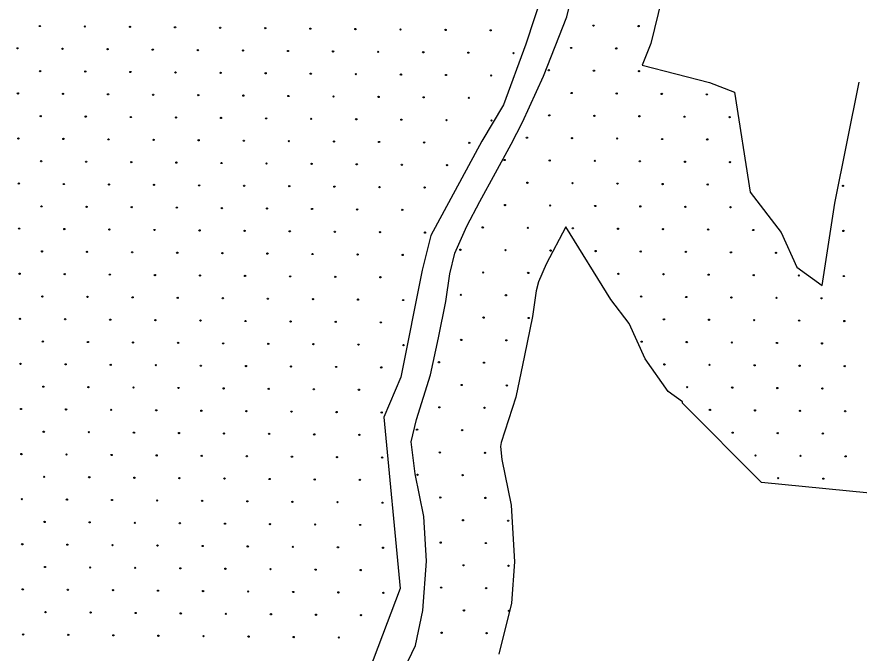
# Model space of a CAD drawing. Extents: x 1612280 to 1883141, y 560852 to 780851.
# Drawn here: x 1707691 to 1714875, y 631475 to 636902 of the extents above; entities that cross this region are included whole.
import ezdxf

# ---------------------------------------------------------------- set-up
doc = ezdxf.new("R2010")
doc.units = 0
doc.layers.add('DESIGN - EROSION CONTROL - Devices', color=7, linetype='Continuous')
doc.layers.add('DESIGN - SCRATCH - User 1', color=7, linetype='Continuous')

msp = doc.modelspace()

# ---------------------------------------------------------------- linework, layer by layer
at = {"layer": 'DESIGN - EROSION CONTROL - Devices'}
for centre in [(1707886.8, 636824.2), (1707886.8, 636824.2), (1708271.3, 636820.5), (1708271.3, 636820.5), (1708655.9, 636816.8), (1708655.9, 636816.8), (1709040.4, 636813), (1709040.4, 636813), (1709425, 636809.3), (1709425, 636809.3), (1709809.5, 636805.6), (1709809.5, 636805.6), (1710194.1, 636801.8), (1710194.1, 636801.8), (1710578.7, 636798.1), (1710578.7, 636798.1), (1710963.2, 636794.4), (1710963.2, 636794.4), (1711347.8, 636790.6), (1711347.8, 636790.6), (1711732.3, 636786.9), (1711732.3, 636786.9), (1712609, 636827.4), (1712609, 636827.4), (1712993.6, 636823.7), (1712993.6, 636823.7), (1707696.4, 636633.8), (1707696.4, 636633.8), (1708080.9, 636630.1), (1708080.9, 636630.1), (1712418.6, 636637), (1712418.6, 636637), (1712803.2, 636633.3), (1712803.2, 636633.3), (1708465.5, 636626.4), (1708465.5, 636626.4), (1708850, 636622.6), (1708850, 636622.6), (1709234.6, 636618.9), (1709234.6, 636618.9), (1709619.1, 636615.2), (1709619.1, 636615.2), (1710003.7, 636611.4), (1710003.7, 636611.4), (1710388.2, 636607.7), (1710388.2, 636607.7), (1710772.8, 636604), (1710772.8, 636604), (1711157.4, 636600.2), (1711157.4, 636600.2), (1711541.9, 636596.5), (1711541.9, 636596.5), (1711926.5, 636592.8), (1711926.5, 636592.8), (1707890.5, 636439.7), (1707890.5, 636439.7), (1708275.1, 636436), (1708275.1, 636436), (1708659.6, 636432.2), (1708659.6, 636432.2), (1709044.2, 636428.5), (1709044.2, 636428.5), (1709428.7, 636424.8), (1709428.7, 636424.8), (1709813.3, 636421), (1709813.3, 636421), (1710197.8, 636417.3), (1710197.8, 636417.3), (1710582.4, 636413.6), (1710582.4, 636413.6), (1712228.2, 636446.6), (1712228.2, 636446.6), (1712612.8, 636442.9), (1712612.8, 636442.9), (1712997.3, 636439.1), (1712997.3, 636439.1), (1710966.9, 636409.8), (1710966.9, 636409.8), (1711351.5, 636406.1), (1711351.5, 636406.1), (1711736, 636402.4), (1711736, 636402.4), (1707700.1, 636249.3), (1707700.1, 636249.3), (1708084.7, 636245.5), (1708084.7, 636245.5), (1708469.2, 636241.8), (1708469.2, 636241.8), (1708853.8, 636238.1), (1708853.8, 636238.1), (1709238.3, 636234.3), (1709238.3, 636234.3), (1709622.9, 636230.6), (1709622.9, 636230.6), (1710007.4, 636226.9), (1710007.4, 636226.9), (1710392, 636223.1), (1710392, 636223.1), (1710776.5, 636219.4), (1710776.5, 636219.4), (1711161.1, 636215.7), (1711161.1, 636215.7), (1711545.6, 636211.9), (1711545.6, 636211.9), (1712422.3, 636252.4), (1712422.3, 636252.4), (1712806.9, 636248.7), (1712806.9, 636248.7), (1713191.4, 636245), (1713191.4, 636245), (1713576, 636241.2), (1713576, 636241.2), (1707894.3, 636055.1), (1707894.3, 636055.1), (1712231.9, 636062), (1712231.9, 636062), (1712616.5, 636058.3), (1712616.5, 636058.3), (1713001, 636054.6), (1713001, 636054.6), (1708278.8, 636051.4), (1708278.8, 636051.4), (1708663.4, 636047.7), (1708663.4, 636047.7), (1709047.9, 636043.9), (1709047.9, 636043.9), (1709432.5, 636040.2), (1709432.5, 636040.2), (1709817, 636036.5), (1709817, 636036.5), (1710201.6, 636032.7), (1710201.6, 636032.7), (1710586.1, 636029), (1710586.1, 636029), (1710970.7, 636025.3), (1710970.7, 636025.3), (1711355.2, 636021.5), (1711355.2, 636021.5), (1711739.8, 636017.8), (1711739.8, 636017.8), (1713385.6, 636050.8), (1713385.6, 636050.8), (1713770.1, 636047.1), (1713770.1, 636047.1), (1707703.8, 635864.7), (1707703.8, 635864.7), (1708088.4, 635861), (1708088.4, 635861), (1708472.9, 635857.3), (1708472.9, 635857.3), (1708857.5, 635853.5), (1708857.5, 635853.5), (1709242.1, 635849.8), (1709242.1, 635849.8), (1709626.6, 635846.1), (1709626.6, 635846.1), (1710011.2, 635842.3), (1710011.2, 635842.3), (1710395.7, 635838.6), (1710395.7, 635838.6), (1712041.5, 635871.6), (1712041.5, 635871.6), (1712426.1, 635867.9), (1712426.1, 635867.9), (1712810.6, 635864.2), (1712810.6, 635864.2), (1713195.2, 635860.4), (1713195.2, 635860.4), (1713579.7, 635856.7), (1713579.7, 635856.7), (1710780.3, 635834.9), (1710780.3, 635834.9), (1711164.8, 635831.1), (1711164.8, 635831.1), (1711549.4, 635827.4), (1711549.4, 635827.4), (1707898, 635670.6), (1707898, 635670.6), (1708282.5, 635666.8), (1708282.5, 635666.8), (1708667.1, 635663.1), (1708667.1, 635663.1), (1709051.6, 635659.4), (1709051.6, 635659.4), (1709436.2, 635655.6), (1709436.2, 635655.6), (1709820.8, 635651.9), (1709820.8, 635651.9), (1710205.3, 635648.2), (1710205.3, 635648.2), (1710589.9, 635644.4), (1710589.9, 635644.4), (1710974.4, 635640.7), (1710974.4, 635640.7), (1711359, 635637), (1711359, 635637), (1711851.1, 635681.2), (1711851.1, 635681.2), (1712235.7, 635677.5), (1712235.7, 635677.5), (1712620.2, 635673.8), (1712620.2, 635673.8), (1713004.8, 635670), (1713004.8, 635670), (1713389.3, 635666.3), (1713389.3, 635666.3), (1713773.9, 635662.5), (1713773.9, 635662.5), (1707707.6, 635480.2), (1707707.6, 635480.2), (1712045.3, 635487.1), (1712045.3, 635487.1), (1712429.8, 635483.3), (1712429.8, 635483.3), (1712814.4, 635479.6), (1712814.4, 635479.6), (1708092.1, 635476.4), (1708092.1, 635476.4), (1708476.7, 635472.7), (1708476.7, 635472.7), (1708861.2, 635469), (1708861.2, 635469), (1709245.8, 635465.2), (1709245.8, 635465.2), (1709630.3, 635461.5), (1709630.3, 635461.5), (1710014.9, 635457.8), (1710014.9, 635457.8), (1710399.4, 635454), (1710399.4, 635454), (1710784, 635450.3), (1710784, 635450.3), (1711168.6, 635446.6), (1711168.6, 635446.6), (1713198.9, 635475.9), (1713198.9, 635475.9), (1713583.5, 635472.1), (1713583.5, 635472.1), (1714737.1, 635460.9), (1714737.1, 635460.9), (1707901.7, 635286), (1707901.7, 635286), (1708286.3, 635282.3), (1708286.3, 635282.3), (1708670.8, 635278.6), (1708670.8, 635278.6), (1709055.4, 635274.8), (1709055.4, 635274.8), (1709439.9, 635271.1), (1709439.9, 635271.1), (1709824.5, 635267.4), (1709824.5, 635267.4), (1711854.8, 635296.7), (1711854.8, 635296.7), (1712239.4, 635292.9), (1712239.4, 635292.9), (1712624, 635289.2), (1712624, 635289.2), (1713008.5, 635285.5), (1713008.5, 635285.5), (1713393.1, 635281.7), (1713393.1, 635281.7), (1713777.6, 635278), (1713777.6, 635278), (1710209, 635263.6), (1710209, 635263.6), (1710593.6, 635259.9), (1710593.6, 635259.9), (1710978.1, 635256.2), (1710978.1, 635256.2), (1707711.3, 635095.6), (1707711.3, 635095.6), (1708095.9, 635091.9), (1708095.9, 635091.9), (1708480.4, 635088.1), (1708480.4, 635088.1), (1708865, 635084.4), (1708865, 635084.4), (1709249.5, 635080.7), (1709249.5, 635080.7), (1709634.1, 635076.9), (1709634.1, 635076.9), (1710018.6, 635073.2), (1710018.6, 635073.2), (1710403.2, 635069.5), (1710403.2, 635069.5), (1710787.7, 635065.7), (1710787.7, 635065.7), (1711172.3, 635062), (1711172.3, 635062), (1711664.4, 635106.3), (1711664.4, 635106.3), (1712049, 635102.5), (1712049, 635102.5), (1712433.5, 635098.8), (1712433.5, 635098.8), (1712818.1, 635095.1), (1712818.1, 635095.1), (1713202.6, 635091.3), (1713202.6, 635091.3), (1713587.2, 635087.6), (1713587.2, 635087.6), (1713971.8, 635083.9), (1713971.8, 635083.9), (1714740.9, 635076.4), (1714740.9, 635076.4), (1711474, 634915.8), (1711474, 634915.8), (1711858.6, 634912.1), (1711858.6, 634912.1), (1712243.1, 634908.4), (1712243.1, 634908.4), (1712627.7, 634904.6), (1712627.7, 634904.6), (1707905.5, 634901.5), (1707905.5, 634901.5), (1708290, 634897.7), (1708290, 634897.7), (1708674.6, 634894), (1708674.6, 634894), (1709059.1, 634890.3), (1709059.1, 634890.3), (1709443.7, 634886.5), (1709443.7, 634886.5), (1709828.2, 634882.8), (1709828.2, 634882.8), (1710212.8, 634879.1), (1710212.8, 634879.1), (1710597.3, 634875.3), (1710597.3, 634875.3), (1710981.9, 634871.6), (1710981.9, 634871.6), (1713012.2, 634900.9), (1713012.2, 634900.9), (1713396.8, 634897.2), (1713396.8, 634897.2), (1713781.3, 634893.4), (1713781.3, 634893.4), (1714165.9, 634889.7), (1714165.9, 634889.7), (1707715, 634711.1), (1707715, 634711.1), (1708099.6, 634707.3), (1708099.6, 634707.3), (1708484.1, 634703.6), (1708484.1, 634703.6), (1708868.7, 634699.9), (1708868.7, 634699.9), (1709253.3, 634696.1), (1709253.3, 634696.1), (1709637.8, 634692.4), (1709637.8, 634692.4), (1711668.2, 634721.7), (1711668.2, 634721.7), (1712052.7, 634718), (1712052.7, 634718), (1712821.8, 634710.5), (1712821.8, 634710.5), (1713206.4, 634706.8), (1713206.4, 634706.8), (1713590.9, 634703), (1713590.9, 634703), (1713975.5, 634699.3), (1713975.5, 634699.3), (1714360, 634695.6), (1714360, 634695.6), (1714744.6, 634691.8), (1714744.6, 634691.8), (1710022.4, 634688.7), (1710022.4, 634688.7), (1710406.9, 634684.9), (1710406.9, 634684.9), (1710791.5, 634681.2), (1710791.5, 634681.2), (1707909.2, 634516.9), (1707909.2, 634516.9), (1708293.7, 634513.2), (1708293.7, 634513.2), (1708678.3, 634509.5), (1708678.3, 634509.5), (1709062.8, 634505.7), (1709062.8, 634505.7), (1709447.4, 634502), (1709447.4, 634502), (1709832, 634498.3), (1709832, 634498.3), (1710216.5, 634494.5), (1710216.5, 634494.5), (1710601.1, 634490.8), (1710601.1, 634490.8), (1710985.6, 634487.1), (1710985.6, 634487.1), (1711477.8, 634531.3), (1711477.8, 634531.3), (1711862.3, 634527.6), (1711862.3, 634527.6), (1713016, 634516.4), (1713016, 634516.4), (1713400.5, 634512.6), (1713400.5, 634512.6), (1713785.1, 634508.9), (1713785.1, 634508.9), (1714169.6, 634505.2), (1714169.6, 634505.2), (1714554.2, 634501.4), (1714554.2, 634501.4), (1711671.9, 634337.1), (1711671.9, 634337.1), (1712056.5, 634333.4), (1712056.5, 634333.4), (1707718.8, 634326.5), (1707718.8, 634326.5), (1708103.3, 634322.8), (1708103.3, 634322.8), (1708487.9, 634319), (1708487.9, 634319), (1708872.4, 634315.3), (1708872.4, 634315.3), (1709257, 634311.6), (1709257, 634311.6), (1709641.5, 634307.8), (1709641.5, 634307.8), (1710026.1, 634304.1), (1710026.1, 634304.1), (1710410.6, 634300.4), (1710410.6, 634300.4), (1710795.2, 634296.6), (1710795.2, 634296.6), (1713210.1, 634322.2), (1713210.1, 634322.2), (1713594.7, 634318.5), (1713594.7, 634318.5), (1713979.2, 634314.7), (1713979.2, 634314.7), (1714363.8, 634311), (1714363.8, 634311), (1714748.3, 634307.3), (1714748.3, 634307.3), (1707912.9, 634132.4), (1707912.9, 634132.4), (1708297.5, 634128.6), (1708297.5, 634128.6), (1708682, 634124.9), (1708682, 634124.9), (1709066.6, 634121.2), (1709066.6, 634121.2), (1709451.1, 634117.4), (1709451.1, 634117.4), (1711481.5, 634146.7), (1711481.5, 634146.7), (1711866, 634143), (1711866, 634143), (1713019.7, 634131.8), (1713019.7, 634131.8), (1713404.3, 634128.1), (1713404.3, 634128.1), (1713788.8, 634124.3), (1713788.8, 634124.3), (1714173.4, 634120.6), (1714173.4, 634120.6), (1714557.9, 634116.9), (1714557.9, 634116.9), (1709835.7, 634113.7), (1709835.7, 634113.7), (1710220.2, 634110), (1710220.2, 634110), (1710604.8, 634106.2), (1710604.8, 634106.2), (1710989.3, 634102.5), (1710989.3, 634102.5), (1707722.5, 633942), (1707722.5, 633942), (1708107.1, 633938.2), (1708107.1, 633938.2), (1708491.6, 633934.5), (1708491.6, 633934.5), (1708876.2, 633930.8), (1708876.2, 633930.8), (1709260.7, 633927), (1709260.7, 633927), (1709645.3, 633923.3), (1709645.3, 633923.3), (1710029.8, 633919.6), (1710029.8, 633919.6), (1710414.4, 633915.8), (1710414.4, 633915.8), (1710798.9, 633912.1), (1710798.9, 633912.1), (1711291.1, 633956.3), (1711291.1, 633956.3), (1711675.6, 633952.6), (1711675.6, 633952.6), (1713213.8, 633937.7), (1713213.8, 633937.7), (1713598.4, 633933.9), (1713598.4, 633933.9), (1713983, 633930.2), (1713983, 633930.2), (1714367.5, 633926.5), (1714367.5, 633926.5), (1714752.1, 633922.7), (1714752.1, 633922.7), (1711485.2, 633762.2), (1711485.2, 633762.2), (1711869.8, 633758.5), (1711869.8, 633758.5), (1707916.7, 633747.8), (1707916.7, 633747.8), (1708301.2, 633744.1), (1708301.2, 633744.1), (1708685.8, 633740.3), (1708685.8, 633740.3), (1709070.3, 633736.6), (1709070.3, 633736.6), (1709454.9, 633732.9), (1709454.9, 633732.9), (1709839.4, 633729.1), (1709839.4, 633729.1), (1710224, 633725.4), (1710224, 633725.4), (1710608.5, 633721.7), (1710608.5, 633721.7), (1713408, 633743.5), (1713408, 633743.5), (1713792.5, 633739.8), (1713792.5, 633739.8), (1714177.1, 633736.1), (1714177.1, 633736.1), (1714561.7, 633732.3), (1714561.7, 633732.3), (1707726.2, 633557.4), (1707726.2, 633557.4), (1708110.8, 633553.7), (1708110.8, 633553.7), (1708495.3, 633549.9), (1708495.3, 633549.9), (1708879.9, 633546.2), (1708879.9, 633546.2), (1709264.5, 633542.5), (1709264.5, 633542.5), (1711294.8, 633571.8), (1711294.8, 633571.8), (1711679.4, 633568), (1711679.4, 633568), (1713602.1, 633549.4), (1713602.1, 633549.4), (1713986.7, 633545.6), (1713986.7, 633545.6), (1714371.2, 633541.9), (1714371.2, 633541.9), (1709649, 633538.7), (1709649, 633538.7), (1710033.6, 633535), (1710033.6, 633535), (1710418.1, 633531.3), (1710418.1, 633531.3), (1710802.7, 633527.5), (1710802.7, 633527.5), (1714755.8, 633538.2), (1714755.8, 633538.2), (1707920.4, 633363.3), (1707920.4, 633363.3), (1708304.9, 633359.5), (1708304.9, 633359.5), (1708689.5, 633355.8), (1708689.5, 633355.8), (1709074, 633352.1), (1709074, 633352.1), (1709458.6, 633348.3), (1709458.6, 633348.3), (1709843.2, 633344.6), (1709843.2, 633344.6), (1710227.7, 633340.9), (1710227.7, 633340.9), (1710612.3, 633337.1), (1710612.3, 633337.1), (1711104.4, 633381.4), (1711104.4, 633381.4), (1711489, 633377.6), (1711489, 633377.6), (1713796.3, 633355.2), (1713796.3, 633355.2), (1714180.8, 633351.5), (1714180.8, 633351.5), (1714565.4, 633347.8), (1714565.4, 633347.8), (1711298.6, 633187.2), (1711298.6, 633187.2), (1711683.1, 633183.5), (1711683.1, 633183.5), (1707730, 633172.9), (1707730, 633172.9), (1708114.5, 633169.1), (1708114.5, 633169.1), (1708499.1, 633165.4), (1708499.1, 633165.4), (1708883.6, 633161.7), (1708883.6, 633161.7), (1709268.2, 633157.9), (1709268.2, 633157.9), (1709652.7, 633154.2), (1709652.7, 633154.2), (1710037.3, 633150.5), (1710037.3, 633150.5), (1710421.8, 633146.7), (1710421.8, 633146.7), (1710806.4, 633143), (1710806.4, 633143), (1713990.4, 633161.1), (1713990.4, 633161.1), (1714375, 633157.4), (1714375, 633157.4), (1714759.5, 633153.6), (1714759.5, 633153.6), (1707924.1, 632978.7), (1707924.1, 632978.7), (1708308.7, 632975), (1708308.7, 632975), (1708693.2, 632971.2), (1708693.2, 632971.2), (1709077.8, 632967.5), (1709077.8, 632967.5), (1711108.1, 632996.8), (1711108.1, 632996.8), (1711492.7, 632993.1), (1711492.7, 632993.1), (1714184.6, 632966.9), (1714184.6, 632966.9), (1709462.3, 632963.8), (1709462.3, 632963.8), (1709846.9, 632960), (1709846.9, 632960), (1710231.4, 632956.3), (1710231.4, 632956.3), (1710616, 632952.6), (1710616, 632952.6), (1714569.1, 632963.2), (1714569.1, 632963.2), (1707733.7, 632788.3), (1707733.7, 632788.3), (1708118.3, 632784.6), (1708118.3, 632784.6), (1708502.8, 632780.8), (1708502.8, 632780.8), (1708887.4, 632777.1), (1708887.4, 632777.1), (1709271.9, 632773.4), (1709271.9, 632773.4), (1709656.5, 632769.6), (1709656.5, 632769.6), (1710041, 632765.9), (1710041, 632765.9), (1710425.6, 632762.2), (1710425.6, 632762.2), (1710810.1, 632758.4), (1710810.1, 632758.4), (1711302.3, 632802.7), (1711302.3, 632802.7), (1711686.8, 632798.9), (1711686.8, 632798.9), (1711496.4, 632608.5), (1711496.4, 632608.5), (1707927.9, 632594.2), (1707927.9, 632594.2), (1708312.4, 632590.4), (1708312.4, 632590.4), (1708697, 632586.7), (1708697, 632586.7), (1709081.5, 632583), (1709081.5, 632583), (1709466.1, 632579.2), (1709466.1, 632579.2), (1709850.6, 632575.5), (1709850.6, 632575.5), (1710235.2, 632571.8), (1710235.2, 632571.8), (1710619.7, 632568), (1710619.7, 632568), (1711881, 632604.8), (1711881, 632604.8), (1707737.4, 632403.7), (1707737.4, 632403.7), (1708122, 632400), (1708122, 632400), (1708506.6, 632396.3), (1708506.6, 632396.3), (1708891.1, 632392.5), (1708891.1, 632392.5), (1711306, 632418.1), (1711306, 632418.1), (1711690.6, 632414.4), (1711690.6, 632414.4), (1709275.7, 632388.8), (1709275.7, 632388.8), (1709660.2, 632385.1), (1709660.2, 632385.1), (1710044.8, 632381.3), (1710044.8, 632381.3), (1710429.3, 632377.6), (1710429.3, 632377.6), (1710813.9, 632373.9), (1710813.9, 632373.9), (1707931.6, 632209.6), (1707931.6, 632209.6), (1708316.1, 632205.9), (1708316.1, 632205.9), (1708700.7, 632202.1), (1708700.7, 632202.1), (1709085.2, 632198.4), (1709085.2, 632198.4), (1709469.8, 632194.7), (1709469.8, 632194.7), (1709854.4, 632190.9), (1709854.4, 632190.9), (1710238.9, 632187.2), (1710238.9, 632187.2), (1710623.5, 632183.5), (1710623.5, 632183.5), (1711500.2, 632224), (1711500.2, 632224), (1711884.7, 632220.2), (1711884.7, 632220.2), (1711309.8, 632033.6), (1711309.8, 632033.6), (1707741.2, 632019.2), (1707741.2, 632019.2), (1708125.7, 632015.5), (1708125.7, 632015.5), (1708510.3, 632011.7), (1708510.3, 632011.7), (1708894.8, 632008), (1708894.8, 632008), (1709279.4, 632004.3), (1709279.4, 632004.3), (1709663.9, 632000.5), (1709663.9, 632000.5), (1710048.5, 631996.8), (1710048.5, 631996.8), (1710433, 631993.1), (1710433, 631993.1), (1710817.6, 631989.3), (1710817.6, 631989.3), (1711694.3, 632029.8), (1711694.3, 632029.8), (1707935.3, 631825), (1707935.3, 631825), (1708319.9, 631821.3), (1708319.9, 631821.3), (1708704.4, 631817.6), (1708704.4, 631817.6), (1711503.9, 631839.4), (1711503.9, 631839.4), (1711888.4, 631835.7), (1711888.4, 631835.7), (1709089, 631813.8), (1709089, 631813.8), (1709473.5, 631810.1), (1709473.5, 631810.1), (1709858.1, 631806.4), (1709858.1, 631806.4), (1710242.6, 631802.6), (1710242.6, 631802.6), (1710627.2, 631798.9), (1710627.2, 631798.9), (1707744.9, 631634.6), (1707744.9, 631634.6), (1708129.5, 631630.9), (1708129.5, 631630.9), (1708514, 631627.2), (1708514, 631627.2), (1708898.6, 631623.4), (1708898.6, 631623.4), (1709283.1, 631619.7), (1709283.1, 631619.7), (1709667.7, 631616), (1709667.7, 631616), (1710052.2, 631612.2), (1710052.2, 631612.2), (1710436.8, 631608.5), (1710436.8, 631608.5), (1711313.5, 631649), (1711313.5, 631649), (1711698, 631645.3), (1711698, 631645.3)]:
    msp.add_circle(centre, 5.28, dxfattribs=at)
at = {"layer": 'DESIGN - SCRATCH - User 1'}
for points in [[(1712016.1, 639058.8), (1712253.9, 638734.2), (1712386.6, 638439.1), (1712371.8, 637819.3), (1712253.9, 637347.1), (1712032.7, 636668.3), (1711841, 636151.9), (1711656.7, 635842), (1711221.7, 635037.8), (1711148, 634742.7), (1710967.4, 633827.8)], [(1712016.1, 639058.8), (1712253.9, 638734.2), (1712386.6, 638439.1), (1712371.8, 637819.3), (1712253.9, 637347.1), (1712032.7, 636668.3), (1711841, 636151.9), (1711656.7, 635842), (1711221.7, 635037.8), (1711148, 634742.7), (1710967.4, 633827.8)], [(1713115.2, 638751.4), (1713304.6, 637945.9), (1713286.9, 637445.5), (1713097.4, 636675.2), (1713025.2, 636490.8)], [(1713115.2, 638751.4), (1713304.6, 637945.9), (1713286.9, 637445.5), (1713097.4, 636675.2), (1713025.2, 636490.8)], [(1712003.8, 636004.1), (1712182.1, 636395.1), (1712381, 636902.6), (1712540.1, 637549.4), (1712555.1, 637972.3)], [(1712003.8, 636004.1), (1712182.1, 636395.1), (1712381, 636902.6), (1712540.1, 637549.4), (1712555.1, 637972.3)], [(1713025.2, 636490.8), (1713598.8, 636342), (1713811.3, 636258.8)], [(1713025.2, 636490.8), (1713598.8, 636342), (1713811.3, 636258.8)], [(1714560.6, 634610.1), (1714667.2, 635312.8), (1714874.9, 636344.6)], [(1714560.6, 634610.1), (1714667.2, 635312.8), (1714874.9, 636344.6)], [(1713811.3, 636258.8), (1713944.7, 635406.9), (1714210.5, 635061.6), (1714342.3, 634766.8), (1714560.6, 634610.1)], [(1713811.3, 636258.8), (1713944.7, 635406.9), (1714210.5, 635061.6), (1714342.3, 634766.8), (1714560.6, 634610.1)], [(1711099.1, 633469.2), (1711219.7, 633849.9), (1711286.6, 634165.7), (1711349.7, 634474), (1711383.1, 634711.7), (1711427.6, 634886.3), (1711527.9, 635116.5), (1711639.2, 635328.3), (1711906.9, 635817.5), (1712003.8, 636004.1)], [(1711099.1, 633469.2), (1711219.7, 633849.9), (1711286.6, 634165.7), (1711349.7, 634474), (1711383.1, 634711.7), (1711427.6, 634886.3), (1711527.9, 635116.5), (1711639.2, 635328.3), (1711906.9, 635817.5), (1712003.8, 636004.1)], [(1712372.1, 635110.5), (1712204.5, 634791.9), (1712139.4, 634642.3), (1712120, 634566.3), (1712089.1, 634346.4), (1712020.8, 634012.8), (1711945.8, 633658.6), (1711823.1, 633271.3)], [(1712372.1, 635110.5), (1712204.5, 634791.9), (1712139.4, 634642.3), (1712120, 634566.3), (1712089.1, 634346.4), (1712020.8, 634012.8), (1711945.8, 633658.6), (1711823.1, 633271.3)], [(1714043.3, 632929.8), (1713369.2, 633607.2), (1713368.1, 633619.5), (1713245.6, 633707.4), (1713048.5, 633985.3), (1712913.5, 634287.4), (1712756.1, 634491.9), (1712372.1, 635110.5)], [(1714043.3, 632929.8), (1713369.2, 633607.2), (1713368.1, 633619.5), (1713245.6, 633707.4), (1713048.5, 633985.3), (1712913.5, 634287.4), (1712756.1, 634491.9), (1712372.1, 635110.5)], [(1710967.4, 633827.8), (1710819.9, 633488.4), (1710960, 632027.6), (1710539.8, 630913.5), (1710204.6, 629589.7)], [(1710967.4, 633827.8), (1710819.9, 633488.4), (1710960, 632027.6), (1710539.8, 630913.5), (1710204.6, 629589.7)], [(1710876.2, 631089.4), (1711091.7, 631541.5), (1711154.8, 631838.6), (1711184.5, 632258.3), (1711162.2, 632640.9), (1711088, 633004.9), (1711054.6, 633276.1), (1711099.1, 633469.2)], [(1710876.2, 631089.4), (1711091.7, 631541.5), (1711154.8, 631838.6), (1711184.5, 632258.3), (1711162.2, 632640.9), (1711088, 633004.9), (1711054.6, 633276.1), (1711099.1, 633469.2)], [(1711823.1, 633271.3), (1711815.1, 633236.5), (1711828.7, 633125.9), (1711907.8, 632738.1), (1711936, 632253.6), (1711911.1, 631901.8)], [(1711823.1, 633271.3), (1711815.1, 633236.5), (1711828.7, 633125.9), (1711907.8, 632738.1), (1711936, 632253.6), (1711911.1, 631901.8)], [(1715688.4, 632769.5), (1714043.3, 632929.8)], [(1715688.4, 632769.5), (1714043.3, 632929.8)], [(1711911.1, 631901.8), (1711801.4, 631465.1)], [(1711911.1, 631901.8), (1711801.4, 631465.1)]]:
    msp.add_lwpolyline(points, dxfattribs=at)

doc.saveas('drawing.dxf')
